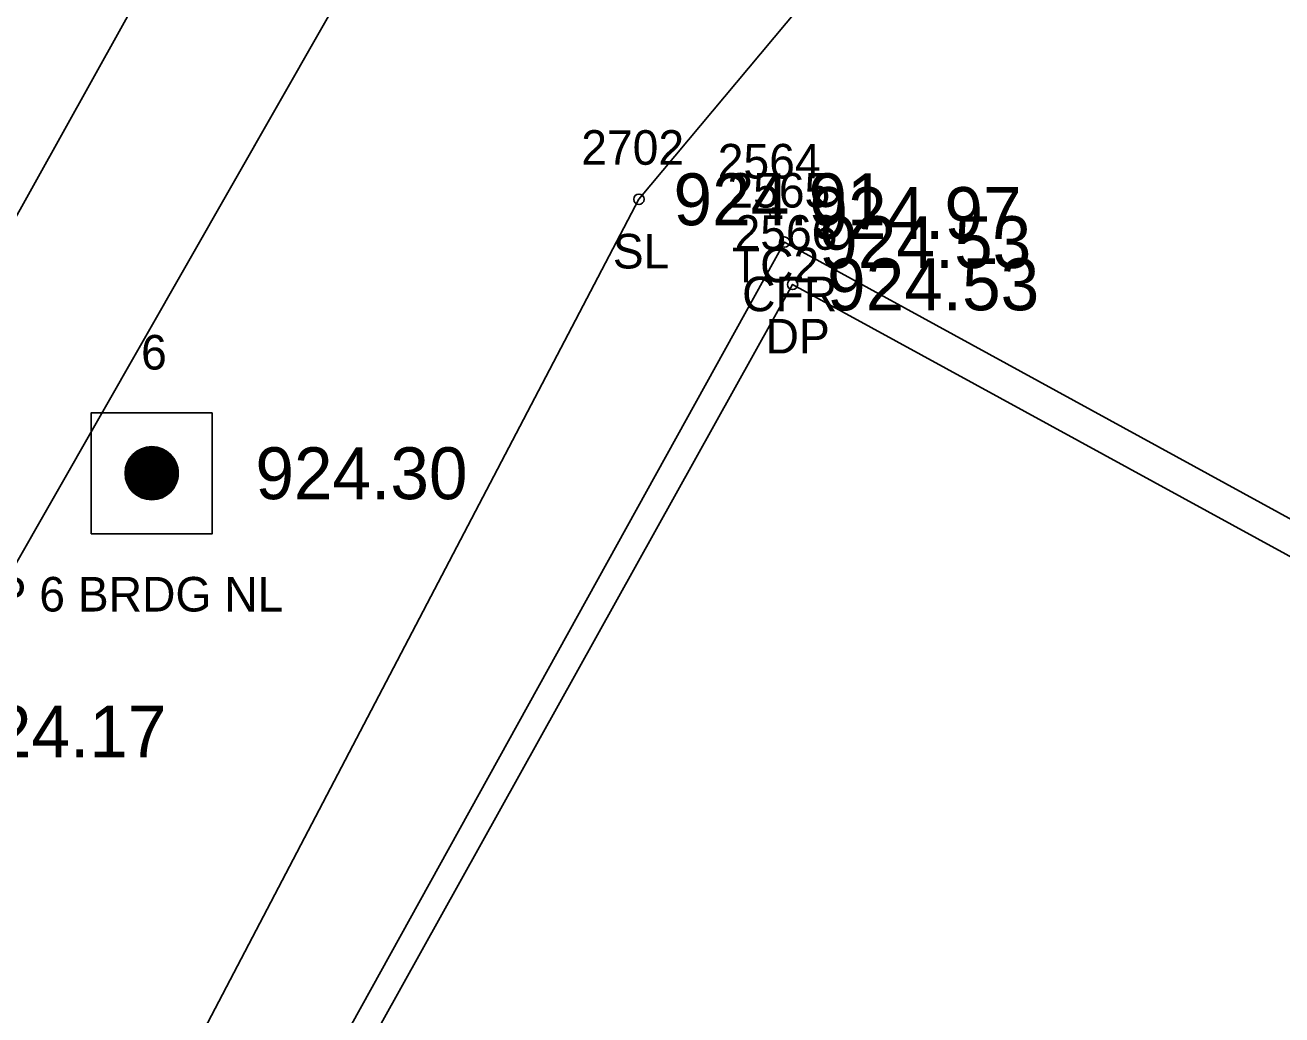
# Model space of a CAD drawing. Extents: x 1575382 to 1578175, y 1099175 to 1101955.
# Drawn here: x 1576871.17 to 1576907.52, y 1100314.86 to 1100343.5 of the extents above; entities that cross this region are included whole.
import ezdxf

# ---------------------------------------------------------------- set-up
doc = ezdxf.new("R2010")
doc.units = 0
for name, color, linetype in [('RD_EX_Conc', 7, 'Continuous'), ('RD_EX_Conc_txCode', 7, 'Continuous'), ('RD_EX_Driveway', 7, 'Continuous'), ('RD_EX_Driveway_txCode', 7, 'Continuous'), ('RD_EX_TX_Conc_ELEV', 7, 'Continuous'), ('RD_EX_TX_Driveway_ELEV', 7, 'Continuous'), ('RD_EX_TX_VEG_ELEV', 7, 'Continuous'), ('RD_EX_VEG', 7, 'Continuous'), ('RD_EX_VEG_txCode', 7, 'Continuous'), ('RD_HC_Survey', 7, 'Continuous'), ('RD_HC_Survey_ELEV', 7, 'Continuous'), ('RD_HC_Survey_txCode', 7, 'Continuous'), ('RD_SMD_Locator', 7, 'Continuous')]:
    doc.layers.add(name, color=color, linetype=linetype)

msp = doc.modelspace()

# ---------------------------------------------------------------- linework, layer by layer
at = {"layer": 'RD_EX_Conc'}
for points in [[(1576858.159, 1100305.393), (1576868.123, 1100323.063), (1576887.49, 1100356.975), (1576891.82, 1100364.783)], [(1576858.248, 1100315.646), (1576863.967, 1100325.491), (1576876.416, 1100347.866), (1576874.266, 1100349.12)], [(1576981.4, 1100308.175), (1576943.854, 1100331.434), (1576924.982, 1100343.186), (1576916.835, 1100330.69), (1576913.186, 1100327.347), (1576909.365, 1100328.339), (1576893.139, 1100337.219), (1576871.484, 1100298.091), (1576883.401, 1100291.404), (1576884.862, 1100289.303), (1576883.985, 1100287.299), (1576876.72, 1100284.984), (1576869.052, 1100286.957), (1576863.263, 1100292.262), (1576859.183, 1100299.543), (1576857.641, 1100305.136)]]:
    msp.add_lwpolyline(points, dxfattribs=at)
at = {"layer": 'RD_EX_Driveway'}
msp.add_lwpolyline([(1576980.993, 1100307.534), (1576943.247, 1100330.682), (1576925.325, 1100342), (1576917.589, 1100330.217), (1576913.446, 1100326.455), (1576909.081, 1100327.403), (1576893.369, 1100335.997), (1576872.46, 1100298.43), (1576883.975, 1100292.106), (1576885.751, 1100289.247), (1576884.594, 1100286.58), (1576876.771, 1100284.193), (1576868.68, 1100286.222), (1576862.578, 1100291.757), (1576858.385, 1100299.115), (1576856.774, 1100304.988), (1576856.691, 1100315.855), (1576858.248, 1100324.631)], dxfattribs=at)
at = {"layer": 'RD_EX_VEG'}
msp.add_lwpolyline([(1576983.844, 1100309.57), (1576920.15, 1100350.479), (1576898.489, 1100349.894), (1576888.926, 1100338.457), (1576868.494, 1100299.447), (1576871.567, 1100293.087), (1576879.366, 1100288.73)], dxfattribs=at)
at = {"layer": 'RD_HC_Survey'}
for p, q in [((1576874.554, 1100329.815), (1576874.554, 1100331.25)), ((1576874.578, 1100329.806), (1576874.578, 1100331.259)), ((1576874.603, 1100329.798), (1576874.603, 1100331.267)), ((1576874.628, 1100329.791), (1576874.628, 1100331.275)), ((1576874.653, 1100329.784), (1576874.653, 1100331.281)), ((1576874.677, 1100329.779), (1576874.677, 1100331.287)), ((1576874.702, 1100329.774), (1576874.702, 1100331.291)), ((1576874.727, 1100329.77), (1576874.727, 1100331.295)), ((1576874.752, 1100329.767), (1576874.752, 1100331.298)), ((1576874.776, 1100329.765), (1576874.776, 1100331.3)), ((1576874.801, 1100329.764), (1576874.801, 1100331.302)), ((1576874.826, 1100329.763), (1576874.826, 1100331.302)), ((1576874.851, 1100329.763), (1576874.851, 1100331.302)), ((1576874.875, 1100329.764), (1576874.875, 1100331.301)), ((1576874.9, 1100329.766), (1576874.9, 1100331.299)), ((1576874.925, 1100329.769), (1576874.925, 1100331.297)), ((1576874.95, 1100329.772), (1576874.95, 1100331.293)), ((1576874.974, 1100329.777), (1576874.974, 1100331.289)), ((1576874.999, 1100329.782), (1576874.999, 1100331.284)), ((1576875.024, 1100329.788), (1576875.024, 1100331.278)), ((1576875.049, 1100329.794), (1576875.049, 1100331.271)), ((1576875.073, 1100329.802), (1576875.073, 1100331.263)), ((1576875.098, 1100329.811), (1576875.098, 1100331.255)), ((1576874.158, 1100330.162), (1576874.158, 1100330.904)), ((1576874.182, 1100330.12), (1576874.182, 1100330.946)), ((1576874.207, 1100330.083), (1576874.207, 1100330.982)), ((1576874.232, 1100330.051), (1576874.232, 1100331.015)), ((1576874.257, 1100330.021), (1576874.257, 1100331.044)), ((1576874.281, 1100329.995), (1576874.281, 1100331.07)), ((1576874.306, 1100329.971), (1576874.306, 1100331.095)), ((1576874.331, 1100329.949), (1576874.331, 1100331.117)), ((1576874.356, 1100329.928), (1576874.356, 1100331.137)), ((1576874.38, 1100329.91), (1576874.38, 1100331.156)), ((1576874.405, 1100329.892), (1576874.405, 1100331.173)), ((1576874.43, 1100329.876), (1576874.43, 1100331.189)), ((1576874.455, 1100329.862), (1576874.455, 1100331.203)), ((1576874.479, 1100329.849), (1576874.479, 1100331.217)), ((1576874.504, 1100329.836), (1576874.504, 1100331.229)), ((1576874.529, 1100329.825), (1576874.529, 1100331.24)), ((1576875.123, 1100329.82), (1576875.123, 1100331.245)), ((1576875.148, 1100329.831), (1576875.148, 1100331.234)), ((1576875.172, 1100329.843), (1576875.172, 1100331.223)), ((1576875.197, 1100329.855), (1576875.197, 1100331.21)), ((1576875.222, 1100329.869), (1576875.222, 1100331.196)), ((1576875.247, 1100329.885), (1576875.247, 1100331.181)), ((1576875.271, 1100329.901), (1576875.271, 1100331.164)), ((1576875.296, 1100329.919), (1576875.296, 1100331.146)), ((1576875.321, 1100329.939), (1576875.321, 1100331.127)), ((1576875.346, 1100329.96), (1576875.346, 1100331.105)), ((1576875.37, 1100329.983), (1576875.37, 1100331.082)), ((1576875.395, 1100330.009), (1576875.395, 1100331.057)), ((1576875.42, 1100330.036), (1576875.42, 1100331.029)), ((1576875.445, 1100330.067), (1576875.445, 1100330.998)), ((1576875.469, 1100330.102), (1576875.469, 1100330.964)), ((1576875.494, 1100330.141), (1576875.494, 1100330.924)), ((1576874.083, 1100330.354), (1576874.083, 1100330.712)), ((1576874.108, 1100330.271), (1576874.108, 1100330.794)), ((1576874.133, 1100330.211), (1576874.133, 1100330.855)), ((1576875.519, 1100330.186), (1576875.519, 1100330.879)), ((1576875.544, 1100330.24), (1576875.544, 1100330.825)), ((1576875.568, 1100330.31), (1576875.568, 1100330.755)), ((1576875.593, 1100330.421), (1576875.593, 1100330.644))]:
    msp.add_line(p, q, dxfattribs=at)
msp.add_lwpolyline([(1576876.582, 1100332.283), (1576873.082, 1100332.283), (1576873.082, 1100328.783), (1576876.582, 1100328.783)], close=True, dxfattribs=at)
msp.add_circle((1576874.832, 1100330.533), 0.769, dxfattribs=at)
at = {"layer": 'RD_SMD_Locator'}
for centre in [(1576888.926, 1100338.457), (1576892.858, 1100338.06), (1576893.139, 1100337.219), (1576893.369, 1100335.997), (1576874.832, 1100330.533)]:
    msp.add_circle(centre, 0.15, dxfattribs=at)

# ---------------------------------------------------------------- texts
at = {"layer": 'RD_EX_Conc_txCode'}
for s, p in [('2564', (1576891.205, 1100339.06)), ('2565', (1576891.485, 1100338.219)), ('TC2', (1576891.614, 1100336.06)), ('CFR', (1576891.91, 1100335.219))]:
    msp.add_text(s, height=1, dxfattribs=at).set_placement(p)
at = {"layer": 'RD_EX_Driveway_txCode'}
for s, p in [('2566', (1576891.692, 1100336.997)), ('DP', (1576892.589, 1100333.997))]:
    msp.add_text(s, height=1, dxfattribs=at).set_placement(p)
at = {"layer": 'RD_EX_TX_Conc_ELEV'}
for s, p in [('924.97', (1576893.858, 1100337.31)), ('924.53', (1576894.139, 1100336.469)), ('924.17', (1576869.123, 1100322.313))]:
    msp.add_text(s, height=1.5, dxfattribs=at).set_placement(p)
at = {"layer": 'RD_EX_TX_Driveway_ELEV'}
msp.add_text('924.53', height=1.5, dxfattribs=at).set_placement((1576894.369, 1100335.247))
at = {"layer": 'RD_EX_TX_VEG_ELEV'}
msp.add_text('924.91', height=1.5, dxfattribs=at).set_placement((1576889.926, 1100337.707))
at = {"layer": 'RD_EX_VEG_txCode'}
for s, p in [('2702', (1576887.257, 1100339.457)), ('SL', (1576888.17, 1100336.457))]:
    msp.add_text(s, height=1, dxfattribs=at).set_placement(p)
at = {"layer": 'RD_HC_Survey_ELEV'}
msp.add_text('924.30', height=1.5, dxfattribs=at).set_placement((1576877.832, 1100329.783))
at = {"layer": 'RD_HC_Survey_txCode'}
for s, p in [('6', (1576874.525, 1100333.533)), ('CP 6 BRDG NL', (1576869.351, 1100326.533))]:
    msp.add_text(s, height=1, dxfattribs=at).set_placement(p)

doc.saveas('drawing.dxf')
